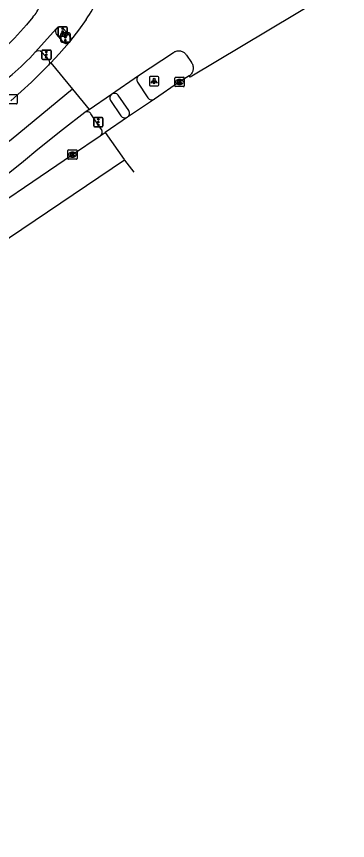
# Model space of a CAD drawing. Extents: x 157466 to 158888, y 383063 to 384677.
# Drawn here: x 158803.4 to 158838.8, y 383718.3 to 383806.4 of the extents above; entities that cross this region are included whole.
import ezdxf

# ---------------------------------------------------------------- set-up
doc = ezdxf.new("R2010")
doc.units = 0
for name, color, linetype in [('IMGEO_Fietspad_gesloten', 7, 'Continuous'), ('IMGEO_Fietspad_open', 7, 'Continuous'), ('IMGEO_Kolk', 7, 'Continuous'), ('IMGEO_Lichtpunt', 7, 'Continuous'), ('IMGEO_OVBaan_gesloten', 7, 'Continuous'), ('IMGEO_Rijbaan_regionaal_gesloten', 7, 'Continuous'), ('IMGEO_Verkeersregelinstallatiepaal', 7, 'Continuous'), ('IMGEO_Voetpad_open', 7, 'Continuous')]:
    doc.layers.add(name, color=color, linetype=linetype)

msp = doc.modelspace()

# ---------------------------------------------------------------- linework, layer by layer
at = {"layer": 'IMGEO_Fietspad_gesloten'}
for points in [[(158805.177, 383806.307), (158804.506, 383805.48)], [(158805.441, 383802.564), (158807.702, 383805.095)], [(158808.436, 383805.102), (158809.094, 383804.351)]]:
    msp.add_lwpolyline(points, dxfattribs=at)
for centre, radius, start, end in [((158802.847, 383808.556), 3.238, 316.00664, 341.65572), ((158777.997, 383828.363), 35.02, 306.61829, 319.1997), ((158808.072, 383804.783), 0.484, 41.22303, 139.86978), ((158808.734, 383804.002), 0.501, 335.47811, 44.07981), ((158781.866, 383824.449), 32.167, 304.81096, 317.12988)]:
    msp.add_arc(centre, radius, start, end, dxfattribs=at)
at = {"layer": 'IMGEO_Fietspad_open'}
for points in [[(158816.367, 383799.372), (158817.467, 383797.687)], [(158815.419, 383796.312), (158814.286, 383797.967)]]:
    msp.add_lwpolyline(points, dxfattribs=at)
for centre, radius, start, end in [((158816.755, 383799.66), 0.483, 124.99297, 216.57174), ((158813.874, 383797.638), 0.528, 38.62313, 122.42549), ((158817.884, 383797.977), 0.508, 214.76913, 303.46591), ((158815.001, 383796.04), 0.499, 304.02155, 33.06962)]:
    msp.add_arc(centre, radius, start, end, dxfattribs=at)
at = {"layer": 'IMGEO_Kolk'}
for p, q in [((158820.355, 383798.95), (158820.355, 383799.802)), ((158820.43, 383799.876), (158821.282, 383799.876)), ((158820.843, 383799.656), (158820.868, 383799.656)), ((158821.356, 383799.802), (158821.356, 383798.95)), ((158821.282, 383798.876), (158820.43, 383798.876)), ((158820.866, 383799.096), (158820.841, 383799.096)), ((158802.582, 383798.029), (158803.434, 383798.029)), ((158803.508, 383797.955), (158803.508, 383797.103)), ((158803.434, 383797.029), (158802.582, 383797.029)), ((158808.911, 383791.185), (158808.911, 383792.037)), ((158808.986, 383792.111), (158809.838, 383792.111)), ((158809.399, 383791.891), (158809.424, 383791.891)), ((158809.912, 383792.037), (158809.912, 383791.185)), ((158809.838, 383791.111), (158808.986, 383791.111)), ((158809.422, 383791.331), (158809.397, 383791.331))]:
    msp.add_line(p, q, dxfattribs=at)
for points in [[(158820.355, 383798.95), (158820.355, 383799.802)], [(158820.43, 383799.876), (158821.282, 383799.876)], [(158821.356, 383799.802), (158821.356, 383798.95)], [(158821.282, 383798.876), (158820.43, 383798.876)], [(158820.676, 383799.576), (158820.799, 383799.576), (158820.799, 383799.425), (158820.929, 383799.576), (158821.093, 383799.576), (158820.947, 383799.425), (158821.1, 383799.176), (158820.948, 383799.176), (158820.863, 383799.34), (158820.799, 383799.273), (158820.799, 383799.176), (158820.676, 383799.176), (158820.676, 383799.576)], [(158802.582, 383798.029), (158803.434, 383798.029)], [(158803.508, 383797.955), (158803.508, 383797.103)], [(158803.434, 383797.029), (158802.582, 383797.029)], [(158808.911, 383791.185), (158808.911, 383792.037)], [(158808.986, 383792.111), (158809.838, 383792.111)], [(158809.232, 383791.811), (158809.355, 383791.811), (158809.355, 383791.66), (158809.485, 383791.811), (158809.649, 383791.811), (158809.503, 383791.66), (158809.656, 383791.411), (158809.504, 383791.411), (158809.419, 383791.575), (158809.355, 383791.508), (158809.355, 383791.411), (158809.232, 383791.411), (158809.232, 383791.811)], [(158809.912, 383792.037), (158809.912, 383791.185)], [(158809.838, 383791.111), (158808.986, 383791.111)]]:
    msp.add_lwpolyline(points, dxfattribs=at)
for centre, start, end in [((158820.432, 383799.8), 91.55205, 178.44795), ((158820.432, 383799.8), 91.55205, 178.44795), ((158821.28, 383799.8), 1.55205, 88.44795), ((158821.28, 383799.8), 1.55205, 88.44795), ((158820.432, 383798.952), 181.55205, 268.44795), ((158820.432, 383798.952), 181.55205, 268.44795), ((158821.28, 383798.952), 271.55205, 358.44795), ((158821.28, 383798.952), 271.55205, 358.44795), ((158803.432, 383797.953), 1.55205, 88.44795), ((158803.432, 383797.953), 1.55205, 88.44795), ((158803.432, 383797.105), 271.55205, 358.44795), ((158803.432, 383797.105), 271.55205, 358.44795), ((158808.988, 383792.035), 91.55205, 178.44795), ((158808.988, 383792.035), 91.55205, 178.44795), ((158809.836, 383792.035), 1.55205, 88.44795), ((158809.836, 383792.035), 1.55205, 88.44795), ((158808.988, 383791.187), 181.55205, 268.44795), ((158808.988, 383791.187), 181.55205, 268.44795), ((158809.836, 383791.187), 271.55205, 358.44795), ((158809.836, 383791.187), 271.55205, 358.44795)]:
    msp.add_arc(centre, 0.0765, start, end, dxfattribs=at)
for centre, major_axis, ratio, start_param, end_param in [((158820.842, 383799.376), (-0.387, 0.002), 0.722429, 4.712389, 7.853982), ((158820.867, 383799.376), (-0.39, 0.002), 0.717154, 1.570796, 4.712389), ((158809.398, 383791.611), (-0.387, 0.002), 0.722429, 4.712389, 7.853982), ((158809.423, 383791.611), (-0.39, 0.002), 0.717154, 1.570796, 4.712389)]:
    msp.add_ellipse(centre, major_axis=major_axis, ratio=ratio, start_param=start_param, end_param=end_param, dxfattribs=at)
at = {"layer": 'IMGEO_Lichtpunt'}
for p, q in [((158817.633, 383799.871), (158817.633, 383799.064)), ((158817.633, 383799.871), (158817.633, 383799.064)), ((158818.535, 383799.966), (158817.727, 383799.966)), ((158818.535, 383799.966), (158817.727, 383799.966)), ((158818.629, 383799.064), (158818.629, 383799.871)), ((158818.629, 383799.064), (158818.629, 383799.871)), ((158817.727, 383798.97), (158818.535, 383798.97)), ((158817.727, 383798.97), (158818.535, 383798.97))]:
    msp.add_line(p, q, dxfattribs=at)
for points in [[(158818.007, 383799.535), (158818.046, 383799.507), (158817.858, 383799.245), (158817.82, 383799.272), (158818.007, 383799.535)], [(158818.109, 383799.487), (158818.156, 383799.487), (158818.156, 383799.165), (158818.109, 383799.165), (158818.109, 383799.487)], [(158818.219, 383799.507), (158818.257, 383799.534), (158818.444, 383799.272), (158818.405, 383799.244), (158818.219, 383799.507)]]:
    msp.add_lwpolyline(points, dxfattribs=at)
msp.add_circle((158818.132, 383799.669), 0.0994, dxfattribs=at)
for centre, start, end in [((158817.727, 383799.871), 90, 180), ((158817.727, 383799.871), 90, 180), ((158818.535, 383799.871), 0, 90), ((158818.535, 383799.871), 0, 90), ((158817.727, 383799.064), 180, 270), ((158817.727, 383799.064), 180, 270), ((158818.535, 383799.064), 270, 0), ((158818.535, 383799.064), 270, 360)]:
    msp.add_arc(centre, 0.0946, start, end, dxfattribs=at)
at = {"layer": 'IMGEO_OVBaan_gesloten'}
for points in [[(158838.664, 383810.149), (158838.794, 383809.959), (158821.977, 383799.899), (158821.877, 383800.028)], [(158821.877, 383800.028), (158820.853, 383799.375), (158818.164, 383797.553)], [(158818.164, 383797.553), (158815.28, 383795.626)], [(158815.28, 383795.626), (158812.898, 383793.979)], [(158718.251, 383729.502), (158718.612, 383729.747), (158721.304, 383731.565), (158724.771, 383733.923), (158724.89, 383733.759), (158733.741, 383739.782), (158748.722, 383750), (158795.658, 383782.013), (158795.554, 383782.188), (158797.453, 383783.491), (158809.409, 383791.61), (158812.376, 383793.618)], [(158812.376, 383793.618), (158812.898, 383793.979)], [(158812.898, 383793.979), (158814.946, 383791.079), (158814.981, 383791.033)], [(158814.981, 383791.033), (158802.696, 383782.707), (158783.558, 383769.561), (158756.966, 383751.508), (158730.487, 383733.418), (158708.352, 383718.295)], [(158814.981, 383791.033), (158815.971, 383789.724)]]:
    msp.add_lwpolyline(points, dxfattribs=at)
at = {"layer": 'IMGEO_Rijbaan_regionaal_gesloten'}
for points in [[(158810.888, 383806.065), (158810.047, 383804.921), (158809.19, 383803.794)], [(158809.053, 383803.614), (158807.981, 383802.368), (158807.114, 383801.423)], [(158809.19, 383803.794), (158809.053, 383803.614)], [(158816.478, 383800.056), (158820.202, 383802.538), (158820.262, 383802.576), (158820.341, 383802.617), (158820.423, 383802.65), (158820.508, 383802.677), (158820.594, 383802.695), (158820.682, 383802.706), (158820.771, 383802.709), (158820.859, 383802.704), (158820.947, 383802.691), (158821.033, 383802.67), (158821.117, 383802.642), (158821.198, 383802.606), (158821.276, 383802.563), (158821.35, 383802.513), (158821.418, 383802.457), (158821.482, 383802.396), (158821.54, 383802.328), (158821.591, 383802.256), (158822.138, 383801.447), (158822.146, 383801.435), (158822.193, 383801.354), (158822.232, 383801.27), (158822.264, 383801.183), (158822.288, 383801.093), (158822.303, 383801.001), (158822.31, 383800.909), (158822.31, 383800.816), (158822.3, 383800.723), (158822.283, 383800.632), (158822.257, 383800.543), (158822.224, 383800.456), (158822.183, 383800.373), (158822.135, 383800.293), (158822.079, 383800.219), (158822.018, 383800.149), (158821.95, 383800.085), (158821.877, 383800.028)], [(158806.871, 383801.158), (158807.114, 383801.423)], [(158807.114, 383801.423), (158809.428, 383798.598)], [(158802.847, 383797.377), (158805.02, 383799.374), (158806.871, 383801.158)], [(158813.591, 383798.083), (158816.478, 383800.056)], [(158809.428, 383798.598), (158802.865, 383793.184), (158795.674, 383787.791), (158789.344, 383783.259), (158772.603, 383771.911), (158709.962, 383729.308), (158703.741, 383725.019)], [(158809.428, 383798.598), (158811.198, 383796.437)], [(158811.198, 383796.437), (158813.591, 383798.083)], [(158811.198, 383796.437), (158810.748, 383796.128)], [(158810.748, 383796.128), (158808.352, 383794.263), (158805.7, 383792.16), (158804.177, 383790.889), (158801.841, 383788.984), (158799.473, 383787.107), (158791.318, 383781.362), (158779.708, 383773.44), (158745.257, 383750), (158740.821, 383746.982), (158717.611, 383731.222), (158717.248, 383730.974)]]:
    msp.add_lwpolyline(points, dxfattribs=at)
msp.add_arc((158803.224, 383811.5), 9.395, 324.65682, 355.30599, dxfattribs=at)
at = {"layer": 'IMGEO_Verkeersregelinstallatiepaal'}
for p, q in [((158807.874, 383804.379), (158807.874, 383805.179)), ((158807.874, 383805.179), (158807.874, 383804.379)), ((158807.974, 383805.279), (158808.764, 383805.279)), ((158808.764, 383805.279), (158807.974, 383805.279)), ((158808.864, 383805.179), (158808.864, 383804.379)), ((158808.864, 383804.379), (158808.864, 383805.179)), ((158808.764, 383804.279), (158807.974, 383804.279)), ((158807.974, 383804.279), (158808.764, 383804.279)), ((158808.161, 383803.731), (158808.161, 383804.531)), ((158808.161, 383804.531), (158808.161, 383803.731)), ((158808.261, 383804.631), (158809.051, 383804.631)), ((158809.051, 383804.631), (158808.261, 383804.631)), ((158809.151, 383804.531), (158809.151, 383803.731)), ((158809.151, 383803.731), (158809.151, 383804.531)), ((158809.051, 383803.631), (158808.261, 383803.631)), ((158808.261, 383803.631), (158809.051, 383803.631)), ((158806.131, 383801.895), (158806.131, 383802.695)), ((158806.131, 383802.695), (158806.131, 383801.895)), ((158806.231, 383802.795), (158807.021, 383802.795)), ((158807.021, 383802.795), (158806.231, 383802.795)), ((158807.121, 383802.695), (158807.121, 383801.895)), ((158807.121, 383801.895), (158807.121, 383802.695)), ((158807.021, 383801.795), (158806.231, 383801.795)), ((158806.231, 383801.795), (158807.021, 383801.795)), ((158811.683, 383794.689), (158811.683, 383795.489)), ((158811.683, 383795.489), (158811.683, 383794.689)), ((158811.783, 383795.589), (158812.573, 383795.589)), ((158812.573, 383795.589), (158811.783, 383795.589)), ((158812.673, 383795.489), (158812.673, 383794.689)), ((158812.673, 383794.689), (158812.673, 383795.489)), ((158812.573, 383794.589), (158811.783, 383794.589)), ((158811.783, 383794.589), (158812.573, 383794.589))]:
    msp.add_line(p, q, dxfattribs=at)
for centre in [(158808.369, 383805.069), (158808.369, 383804.779), (158808.369, 383804.489), (158808.656, 383804.421), (158808.656, 383804.131), (158808.656, 383803.841), (158806.626, 383802.585), (158806.626, 383802.295), (158806.626, 383802.005), (158812.178, 383795.379), (158812.178, 383795.089), (158812.178, 383794.799)]:
    msp.add_circle(centre, 0.085, dxfattribs=at)
for centre, start, end in [((158807.974, 383805.179), 90, 180), ((158807.974, 383805.179), 90, 180), ((158808.764, 383805.179), 0, 90), ((158808.764, 383805.179), 360, 90), ((158807.974, 383804.379), 180, 270), ((158807.974, 383804.379), 180, 270), ((158808.261, 383804.531), 90, 180), ((158808.261, 383804.531), 90, 180), ((158808.764, 383804.379), 270, 0), ((158808.764, 383804.379), 270, 0), ((158809.051, 383804.531), 0, 90), ((158809.051, 383804.531), 360, 90), ((158808.261, 383803.731), 180, 270), ((158808.261, 383803.731), 180, 270), ((158809.051, 383803.731), 270, 0), ((158809.051, 383803.731), 270, 0), ((158806.231, 383802.695), 90, 180), ((158806.231, 383802.695), 90, 180), ((158807.021, 383802.695), 0, 90), ((158807.021, 383802.695), 360, 90), ((158806.231, 383801.895), 180, 270), ((158806.231, 383801.895), 180, 270), ((158807.021, 383801.895), 270, 0), ((158807.021, 383801.895), 270, 0), ((158811.783, 383795.489), 90, 180), ((158811.783, 383795.489), 90, 180), ((158812.573, 383795.489), 0, 90), ((158812.573, 383795.489), 360, 90), ((158811.783, 383794.689), 180, 270), ((158811.783, 383794.689), 180, 270), ((158812.573, 383794.689), 270, 0), ((158812.573, 383794.689), 270, 0)]:
    msp.add_arc(centre, 0.1, start, end, dxfattribs=at)
at = {"layer": 'IMGEO_Voetpad_open'}
for points in [[(158807.719, 383804.453), (158808.339, 383803.688)], [(158806.902, 383801.743), (158806.83, 383801.82), (158806.149, 383802.562)], [(158813.462, 383797.401), (158814.592, 383795.762)], [(158812.497, 383794.317), (158811.378, 383795.976)]]:
    msp.add_lwpolyline(points, dxfattribs=at)
for centre, radius, start, end in [((158808.062, 383804.783), 0.476, 139.12162, 223.91203), ((158808.732, 383803.997), 0.5, 218.21937, 309.94645), ((158805.794, 383802.2), 0.507, 45.56744, 134.10886), ((158806.481, 383801.472), 0.501, 321.16718, 32.76612), ((158813.888, 383797.674), 0.505, 125.92755, 212.65058), ((158810.994, 383795.765), 0.438, 28.78241, 124.08858), ((158815.004, 383796.036), 0.495, 213.68759, 303.9489), ((158812.069, 383794.031), 0.515, 306.64441, 33.71393)]:
    msp.add_arc(centre, radius, start, end, dxfattribs=at)

doc.saveas('drawing.dxf')
